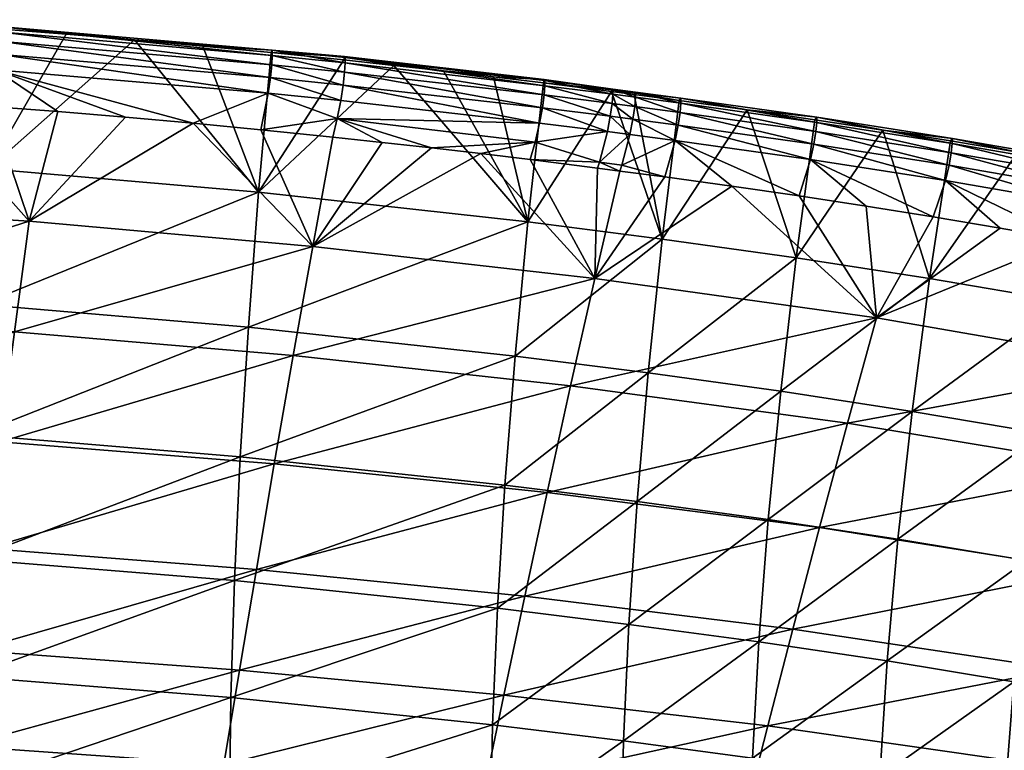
# Model space of a CAD drawing. Header units: millimetres. Extents: x -296 to 288, y -231 to 354.
# Tile 291 of 345: x 36 to 83, y 319 to 353. Entities that reach past the tile are written whole.
import ezdxf

# ---------------------------------------------------------------- set-up
doc = ezdxf.new("R2010")
doc.units = ezdxf.units.MM
doc.header["$MEASUREMENT"] = 0
doc.layers.add('Výchozí', color=7, linetype='Continuous', true_color=0x000000)

msp = doc.modelspace()

# ---------------------------------------------------------------- meshes
at = {"layer": 'Výchozí'}
mesh = msp.add_polyface(dxfattribs=at)
corners = [(47.268, 338.778, 253.722), (47.754, 345.189, 278.356), (60.542, 343.779, 278.386), (46.887, 332.616, 227.621), (59.932, 337.4, 253.789), (46.611, 326.737, 200.287), (59.449, 331.271, 227.725), (34.576, 339.847, 253.671), (34.936, 346.285, 278.332), (34.298, 333.659, 227.54), (34.099, 327.757, 200.177), (21.857, 340.61, 253.633), (22.094, 347.068, 278.315), (21.676, 334.402, 227.483), (21.55, 328.482, 200.1), (21.479, 322.887, 171.718), (51.797, 351.463, 301.284), (54.17, 351.207, 301.283), (48.345, 351.816, 301.285), (48.345, 351.816, 301.285), (41.865, 352.417, 301.287), (45.106, 352.127, 301.286), (45.106, 352.127, 301.286), (51.797, 351.463, 301.284), (35.378, 352.937, 301.289), (38.622, 352.687, 301.288), (32.132, 353.167, 301.29), (35.378, 352.937, 301.289), (28.886, 353.377, 301.291), (32.132, 353.167, 301.29), (41.865, 352.417, 301.287), (28.886, 353.377, 301.291), (35.489, 333.332, 305.334), (22.461, 334.089, 305.38), (22.033, 328.969, 303.963), (34.846, 328.258, 303.906), (48.501, 332.272, 305.27), (47.648, 327.263, 303.827), (61.46, 330.912, 305.188), (36.164, 338.551, 306.086), (22.911, 339.356, 306.117), (49.396, 337.424, 306.044), (62.574, 335.979, 305.99), (36.863, 343.801, 306.23), (23.377, 344.653, 306.242), (50.324, 342.607, 306.213), (63.729, 341.077, 306.191), (31.793, 349.486, 306.267), (28.575, 349.694, 306.268), (25.357, 349.882, 306.268), (35.009, 349.259, 306.266), (55.971, 347.287, 306.26), (53.625, 347.551, 306.261), (51.277, 347.803, 306.261), (38.225, 349.012, 306.265), (41.438, 348.745, 306.264), (44.65, 348.458, 306.263), (47.858, 348.152, 306.262), (47.858, 348.152, 306.262)]
mesh.append_faces([[corners[k] for k in face] for face in [(0, 1, 2, 2), (3, 0, 4, 4), (5, 3, 6, 6), (7, 8, 1, 1), (7, 1, 0, 0), (9, 7, 0, 0), (9, 0, 3, 3), (10, 9, 3, 3), (10, 3, 5, 5), (11, 12, 8, 8), (11, 8, 7, 7), (13, 11, 7, 7), (13, 7, 9, 9), (14, 13, 9, 9), (14, 9, 10, 10), (15, 14, 10, 10), (16, 17, 1, 1), (18, 19, 1, 1), (20, 21, 1, 1), (22, 18, 1, 1), (19, 23, 1, 1), (24, 25, 8, 8), (26, 27, 8, 8), (28, 29, 8, 8), (25, 30, 8, 8), (17, 2, 1, 1), (8, 30, 1, 1), (12, 31, 8, 8), (32, 33, 34, 34), (32, 34, 35, 35), (36, 32, 35, 35), (36, 35, 37, 37), (38, 36, 37, 37), (39, 40, 33, 33), (39, 33, 32, 32), (41, 39, 32, 32), (41, 32, 36, 36), (42, 41, 36, 36), (43, 44, 40, 40), (43, 40, 39, 39), (45, 43, 39, 39), (45, 39, 41, 41), (46, 45, 41, 41), (47, 44, 43, 43), (48, 44, 47, 47), (44, 48, 49, 49), (43, 50, 47, 47), (51, 52, 45, 45), (52, 53, 45, 45), (54, 43, 55, 55), (43, 56, 55, 55), (57, 45, 58, 58), (56, 43, 45, 45), (53, 58, 45, 45), (56, 45, 57, 57), (43, 54, 50, 50)]])
mesh = msp.add_polyface(dxfattribs=at)
corners = [(48.407, 351.677, 304.03), (48.407, 351.928, 303.169), (35.424, 353.048, 303.148), (35.423, 352.796, 304.007), (48.378, 351.234, 304.798), (35.401, 352.35, 304.779), (48.314, 350.625, 305.43), (35.353, 351.737, 305.418), (48.211, 349.888, 305.895), (35.275, 350.997, 305.889), (48.407, 351.677, 304.03), (48.407, 351.928, 303.169), (48.378, 351.234, 304.798), (48.315, 350.625, 305.43), (48.211, 349.888, 305.895), (51.832, 350.882, 304.803), (51.764, 350.274, 305.434), (51.653, 349.539, 305.896), (38.622, 352.687, 301.288), (35.378, 352.937, 301.289), (45.106, 352.127, 301.286), (41.865, 352.417, 301.287), (48.345, 351.816, 301.285), (32.132, 353.167, 301.29), (51.839, 351.624, 302.227), (51.839, 351.624, 302.227), (48.345, 351.816, 301.285), (41.438, 348.745, 306.264), (44.65, 348.458, 306.263), (51.489, 348.686, 306.181), (47.858, 348.152, 306.262), (31.793, 349.486, 306.267), (35.009, 349.259, 306.266), (38.225, 349.012, 306.265), (47.858, 348.152, 306.262), (44.65, 348.458, 306.263), (41.438, 348.745, 306.264)]
mesh.append_faces([[corners[k] for k in face] for face in [(0, 1, 2, 2), (0, 2, 3, 3), (4, 0, 3, 3), (4, 3, 5, 5), (6, 4, 5, 5), (6, 5, 7, 7), (8, 6, 7, 7), (8, 7, 9, 9), (10, 11, 1, 1), (10, 1, 0, 0), (12, 10, 0, 0), (12, 0, 4, 4), (13, 12, 4, 4), (13, 4, 6, 6), (14, 13, 6, 6), (14, 6, 8, 8), (15, 10, 12, 12), (16, 12, 13, 13), (17, 13, 14, 14), (2, 18, 19, 19), (1, 20, 21, 21), (1, 22, 20, 20), (2, 21, 18, 18), (2, 19, 23, 23), (1, 24, 22, 22), (25, 1, 11, 11), (2, 1, 21, 21), (22, 24, 26, 26), (9, 27, 28, 28), (9, 28, 8, 8), (8, 29, 14, 14), (30, 29, 8, 8), (9, 31, 32, 32), (9, 32, 33, 33), (29, 30, 34, 34), (30, 8, 35, 35), (36, 9, 33, 33)]])
mesh = msp.add_polyface(dxfattribs=at)
corners = [(51.863, 351.324, 304.036), (51.864, 351.575, 303.175), (48.407, 351.928, 303.169), (48.407, 351.677, 304.03), (51.832, 350.882, 304.803), (51.764, 350.274, 305.434), (48.378, 351.234, 304.798), (51.653, 349.539, 305.896), (48.315, 350.625, 305.43), (61.352, 350.24, 304.052), (61.354, 350.489, 303.19), (61.314, 349.8, 304.816), (61.233, 349.195, 305.442), (61.102, 348.463, 305.9), (64.542, 349.394, 304.82), (64.457, 348.79, 305.444), (64.319, 348.058, 305.901), (51.839, 351.624, 302.227), (54.17, 351.207, 301.283), (51.797, 351.463, 301.284), (61.324, 350.533, 302.177), (48.345, 351.816, 301.285), (56.541, 350.94, 301.283), (58.911, 350.663, 301.282), (56.541, 350.94, 301.283), (61.279, 350.375, 301.281), (64.524, 350.04, 301.582), (51.489, 348.686, 306.181), (48.211, 349.888, 305.895), (60.894, 347.558, 306.19), (47.858, 348.152, 306.262), (51.277, 347.803, 306.261), (53.625, 347.551, 306.261), (55.971, 347.287, 306.26), (58.315, 347.014, 306.259), (60.658, 346.73, 306.258)]
mesh.append_faces([[corners[k] for k in face] for face in [(0, 1, 2, 2), (0, 2, 3, 3), (4, 0, 3, 3), (5, 4, 6, 6), (7, 5, 8, 8), (9, 10, 1, 1), (9, 1, 0, 0), (11, 9, 0, 0), (11, 0, 4, 4), (12, 11, 4, 4), (12, 4, 5, 5), (13, 12, 5, 5), (13, 5, 7, 7), (14, 9, 11, 11), (15, 11, 12, 12), (16, 12, 13, 13), (17, 18, 19, 19), (1, 10, 20, 20), (1, 20, 17, 17), (21, 17, 19, 19), (17, 2, 1, 1), (22, 18, 17, 17), (20, 23, 24, 24), (20, 25, 23, 23), (26, 25, 20, 20), (24, 17, 20, 20), (27, 7, 28, 28), (27, 29, 13, 13), (27, 13, 7, 7), (27, 30, 31, 31), (31, 32, 27, 27), (27, 33, 29, 29), (16, 13, 29, 29), (32, 33, 27, 27), (29, 33, 34, 34), (34, 35, 29, 29)]])
mesh = msp.add_polyface(dxfattribs=at)
corners = [(71.953, 329.636, 227.854), (72.548, 335.726, 253.87), (78.793, 334.771, 253.915), (71.508, 323.821, 200.61), (78.119, 328.707, 227.925), (66.257, 336.6, 253.828), (66.926, 342.959, 278.404), (73.289, 342.065, 278.422), (65.725, 330.488, 227.787), (65.332, 324.654, 200.517), (65.079, 319.124, 172.255), (59.932, 337.4, 253.789), (60.542, 343.779, 278.386), (59.449, 331.271, 227.725), (59.095, 325.421, 200.432), (58.869, 319.88, 172.144), (47.268, 338.778, 253.722), (46.887, 332.616, 227.621), (46.611, 326.737, 200.287), (74.176, 348.625, 301.275), (74.176, 348.625, 301.275), (77.392, 348.134, 301.273), (70.956, 349.093, 301.277), (67.733, 349.54, 301.278), (70.956, 349.093, 301.277), (67.732, 349.54, 301.278), (64.507, 349.967, 301.279), (65.583, 349.826, 301.279), (58.911, 350.663, 301.282), (61.279, 350.375, 301.281), (61.279, 350.375, 301.281), (64.507, 349.967, 301.279), (65.583, 349.826, 301.279), (54.17, 351.207, 301.283), (56.541, 350.94, 301.283), (58.911, 350.663, 301.282), (79.623, 341.083, 278.443), (60.398, 325.987, 303.726), (46.849, 322.486, 301.745), (59.405, 321.289, 301.633), (73.119, 324.429, 303.602), (61.46, 330.912, 305.188), (47.648, 327.263, 303.827), (74.388, 329.252, 305.088), (62.574, 335.979, 305.99), (48.501, 332.272, 305.27), (75.72, 334.213, 305.923), (63.729, 341.077, 306.191), (49.396, 337.424, 306.044), (77.101, 339.208, 306.164), (70.234, 345.465, 306.254), (64.916, 346.189, 306.256), (63.852, 346.327, 306.256), (50.324, 342.607, 306.213), (58.315, 347.014, 306.259), (67.044, 345.905, 306.255), (67.044, 345.905, 306.255), (64.916, 346.189, 306.256), (73.423, 345.003, 306.252), (73.423, 345.003, 306.252), (67.044, 345.905, 306.255), (55.971, 347.287, 306.26), (60.658, 346.73, 306.258)]
mesh.append_faces([[corners[k] for k in face] for face in [(0, 1, 2, 2), (3, 0, 4, 4), (5, 6, 7, 7), (5, 7, 1, 1), (8, 5, 1, 1), (8, 1, 0, 0), (9, 8, 0, 0), (9, 0, 3, 3), (10, 9, 3, 3), (11, 12, 6, 6), (11, 6, 5, 5), (13, 11, 5, 5), (13, 5, 8, 8), (14, 13, 8, 8), (14, 8, 9, 9), (15, 14, 9, 9), (16, 12, 11, 11), (17, 11, 13, 13), (18, 13, 14, 14), (19, 20, 7, 7), (20, 21, 7, 7), (19, 7, 22, 22), (23, 24, 6, 6), (25, 23, 6, 6), (26, 27, 6, 6), (28, 29, 12, 12), (30, 31, 12, 12), (32, 25, 6, 6), (33, 34, 12, 12), (34, 35, 12, 12), (21, 36, 7, 7), (31, 6, 12, 12), (6, 24, 7, 7), (37, 38, 39, 39), (40, 37, 39, 39), (41, 42, 37, 37), (43, 41, 37, 37), (43, 37, 40, 40), (44, 45, 41, 41), (46, 44, 41, 41), (46, 41, 43, 43), (47, 48, 44, 44), (49, 47, 44, 44), (49, 44, 46, 46), (47, 49, 50, 50), (51, 52, 47, 47), (53, 47, 54, 54), (47, 50, 55, 55), (47, 56, 57, 57), (49, 58, 59, 59), (49, 59, 50, 50), (47, 55, 60, 60), (61, 53, 54, 54), (47, 52, 62, 62), (54, 47, 62, 62)]])
mesh = msp.add_polyface(dxfattribs=at)
corners = [(64.582, 349.833, 304.057), (64.585, 350.082, 303.195), (61.354, 350.489, 303.19), (61.352, 350.24, 304.052), (64.542, 349.394, 304.82), (64.457, 348.79, 305.444), (61.314, 349.8, 304.816), (64.319, 348.058, 305.901), (61.233, 349.195, 305.442), (65.659, 349.693, 304.059), (65.661, 349.941, 303.197), (65.618, 349.254, 304.821), (65.531, 348.651, 305.445), (65.39, 347.92, 305.901), (67.81, 349.407, 304.062), (67.768, 348.969, 304.824), (67.678, 348.366, 305.447), (67.533, 347.636, 305.902), (64.524, 350.04, 301.582), (64.507, 349.967, 301.279), (61.279, 350.375, 301.281), (65.6, 349.899, 301.583), (67.732, 349.54, 301.278), (65.583, 349.826, 301.279), (61.324, 350.533, 302.177), (63.941, 346.608, 306.253), (60.894, 347.558, 306.19), (65.007, 346.469, 306.253), (60.658, 346.73, 306.258), (63.852, 346.327, 306.256), (64.916, 346.189, 306.256), (67.044, 345.905, 306.255), (67.533, 347.636, 305.902), (67.044, 345.905, 306.255)]
mesh.append_faces([[corners[k] for k in face] for face in [(0, 1, 2, 2), (0, 2, 3, 3), (4, 0, 3, 3), (5, 4, 6, 6), (7, 5, 8, 8), (9, 10, 1, 1), (9, 1, 0, 0), (11, 9, 0, 0), (11, 0, 4, 4), (12, 11, 4, 4), (12, 4, 5, 5), (13, 12, 5, 5), (13, 5, 7, 7), (14, 10, 9, 9), (15, 9, 11, 11), (16, 11, 12, 12), (17, 16, 12, 12), (17, 12, 13, 13), (18, 19, 20, 20), (21, 22, 23, 23), (18, 23, 19, 19), (1, 24, 2, 2), (1, 10, 21, 21), (1, 21, 18, 18), (21, 23, 18, 18), (24, 1, 18, 18), (25, 7, 26, 26), (13, 7, 25, 25), (13, 25, 27, 27), (26, 28, 25, 25), (25, 29, 30, 30), (25, 30, 27, 27), (27, 17, 13, 13), (31, 32, 27, 27), (25, 28, 29, 29), (27, 30, 33, 33), (27, 33, 31, 31)]])
mesh = msp.add_polyface(dxfattribs=at)
corners = [(67.81, 349.407, 304.062), (67.813, 349.655, 303.2), (65.661, 349.941, 303.197), (67.768, 348.969, 304.824), (65.659, 349.693, 304.059), (67.678, 348.366, 305.447), (65.618, 349.254, 304.821), (67.81, 349.407, 304.062), (67.813, 349.655, 303.2), (67.768, 348.969, 304.824), (67.679, 348.366, 305.447), (67.533, 347.636, 305.902), (67.533, 347.636, 305.902), (74.26, 348.495, 304.073), (74.264, 348.742, 303.21), (74.214, 348.059, 304.832), (74.116, 347.459, 305.452), (73.957, 346.731, 305.904), (74.116, 347.459, 305.452), (74.214, 348.059, 304.832), (73.957, 346.731, 305.904), (70.956, 349.093, 301.277), (67.733, 349.54, 301.278), (74.176, 348.625, 301.275), (65.6, 349.899, 301.583), (67.733, 349.54, 301.278), (67.732, 349.54, 301.278), (65.6, 349.899, 301.583), (65.007, 346.469, 306.253), (70.234, 345.465, 306.254), (73.423, 345.003, 306.252), (73.423, 345.003, 306.252), (73.423, 345.003, 306.252), (67.044, 345.905, 306.255)]
mesh.append_faces([[corners[k] for k in face] for face in [(0, 1, 2, 2), (3, 0, 4, 4), (5, 3, 6, 6), (7, 8, 1, 1), (7, 1, 0, 0), (9, 7, 0, 0), (9, 0, 3, 3), (10, 9, 3, 3), (10, 3, 5, 5), (11, 10, 5, 5), (11, 5, 12, 12), (13, 14, 8, 8), (13, 8, 7, 7), (15, 13, 7, 7), (15, 7, 9, 9), (16, 15, 9, 9), (16, 9, 10, 10), (17, 16, 10, 10), (17, 10, 11, 11), (18, 19, 15, 15), (18, 15, 16, 16), (20, 18, 16, 16), (20, 16, 17, 17), (8, 21, 22, 22), (14, 23, 21, 21), (24, 25, 26, 26), (27, 2, 1, 1), (22, 27, 8, 8), (14, 21, 8, 8), (8, 27, 1, 1), (28, 11, 12, 12), (11, 29, 30, 30), (11, 30, 17, 17), (17, 31, 32, 32), (17, 32, 20, 20), (29, 11, 33, 33)]])
mesh = msp.add_polyface(dxfattribs=at)
corners = [(74.26, 348.495, 304.073), (74.264, 348.742, 303.21), (74.264, 348.742, 303.21), (74.26, 348.495, 304.073), (74.214, 348.059, 304.832), (74.214, 348.059, 304.832), (74.26, 348.495, 304.073), (74.214, 348.059, 304.832), (80.698, 347.492, 304.083), (80.701, 347.738, 303.219), (74.264, 348.742, 303.21), (74.26, 348.495, 304.073), (80.648, 347.058, 304.84), (80.542, 346.461, 305.457), (74.116, 347.459, 305.452), (80.371, 345.735, 305.905), (73.957, 346.731, 305.904), (87.119, 346.384, 304.092), (87.121, 346.629, 303.228), (87.066, 345.953, 304.847), (86.952, 345.358, 305.461), (86.768, 344.635, 305.906), (86.769, 344.635, 305.906), (77.392, 348.134, 301.273), (74.176, 348.625, 301.275), (83.813, 347.077, 301.27), (80.605, 347.618, 301.272), (87.017, 346.507, 301.268), (74.176, 348.625, 301.275), (74.176, 348.625, 301.275), (82.973, 343.475, 306.247), (86.147, 342.913, 306.245), (86.147, 342.913, 306.245), (76.609, 344.518, 306.251), (79.793, 344.009, 306.249), (73.423, 345.003, 306.252), (79.793, 344.009, 306.249)]
mesh.append_faces([[corners[k] for k in face] for face in [(0, 1, 2, 2), (0, 2, 3, 3), (4, 0, 3, 3), (5, 6, 7, 7), (8, 9, 10, 10), (8, 10, 11, 11), (12, 8, 11, 11), (12, 11, 5, 5), (13, 12, 5, 5), (13, 5, 14, 14), (15, 13, 14, 14), (15, 14, 16, 16), (17, 18, 9, 9), (17, 9, 8, 8), (19, 17, 8, 8), (19, 8, 12, 12), (20, 19, 12, 12), (20, 12, 13, 13), (21, 20, 13, 13), (21, 13, 15, 15), (22, 20, 21, 21), (10, 23, 24, 24), (9, 25, 26, 26), (18, 27, 25, 25), (9, 26, 23, 23), (28, 2, 1, 1), (29, 10, 24, 24), (18, 25, 9, 9), (10, 9, 23, 23), (15, 30, 31, 31), (15, 31, 21, 21), (21, 31, 32, 32), (21, 32, 22, 22), (16, 33, 34, 34), (16, 34, 15, 15), (16, 35, 33, 33), (30, 15, 36, 36)]])
mesh = msp.add_polyface(dxfattribs=at)
corners = [(95.528, 319.613, 201.071), (96.306, 325.316, 228.185), (102.282, 323.952, 228.286), (91.155, 332.56, 254.018), (92.199, 338.805, 278.489), (98.437, 337.484, 278.516), (97.279, 331.278, 254.078), (90.282, 326.562, 228.089), (89.591, 320.828, 200.938), (84.992, 333.721, 253.964), (85.926, 340.001, 278.464), (84.219, 327.688, 228.003), (83.615, 321.925, 200.818), (78.793, 334.771, 253.915), (79.623, 341.083, 278.443), (78.119, 328.707, 227.925), (77.604, 322.915, 200.71), (72.548, 335.726, 253.87), (73.289, 342.065, 278.422), (71.953, 329.636, 227.854), (71.508, 323.821, 200.61), (99.771, 343.918, 301.26), (102.941, 343.189, 301.257), (93.407, 345.278, 301.264), (96.593, 344.615, 301.262), (90.215, 345.908, 301.266), (93.407, 345.278, 301.264), (87.017, 346.507, 301.268), (90.215, 345.908, 301.266), (96.593, 344.615, 301.262), (99.771, 343.918, 301.26), (87.017, 346.507, 301.268), (87.017, 346.507, 301.268), (83.813, 347.077, 301.27), (87.017, 346.507, 301.268), (77.392, 348.134, 301.273), (80.605, 347.618, 301.272), (80.605, 347.618, 301.272), (83.813, 347.077, 301.27), (87.266, 327.217, 304.969), (74.388, 329.252, 305.088), (73.119, 324.429, 303.602), (85.797, 322.523, 303.455), (100.032, 324.731, 304.83), (88.809, 332.045, 305.844), (75.72, 334.213, 305.923), (101.775, 329.388, 305.751), (90.409, 336.908, 306.132), (77.101, 339.208, 306.164), (103.584, 334.081, 306.094), (82.973, 343.475, 306.247), (79.793, 344.009, 306.249), (76.609, 344.518, 306.251), (86.147, 342.913, 306.245), (82.973, 343.475, 306.247), (73.423, 345.003, 306.252), (98.766, 340.361, 306.238), (89.315, 342.322, 306.243), (86.147, 342.913, 306.245), (92.474, 341.7, 306.241), (95.624, 341.047, 306.239), (86.147, 342.913, 306.245)]
mesh.append_faces([[corners[k] for k in face] for face in [(0, 1, 2, 2), (3, 4, 5, 5), (3, 5, 6, 6), (7, 3, 6, 6), (7, 6, 1, 1), (8, 7, 1, 1), (9, 10, 4, 4), (9, 4, 3, 3), (11, 9, 3, 3), (11, 3, 7, 7), (12, 11, 7, 7), (12, 7, 8, 8), (13, 14, 10, 10), (13, 10, 9, 9), (15, 13, 9, 9), (15, 9, 11, 11), (16, 15, 11, 11), (16, 11, 12, 12), (17, 18, 14, 14), (17, 14, 13, 13), (19, 13, 15, 15), (20, 15, 16, 16), (21, 22, 5, 5), (23, 24, 4, 4), (25, 26, 4, 4), (27, 28, 10, 10), (5, 29, 30, 30), (31, 32, 10, 10), (33, 34, 10, 10), (35, 36, 14, 14), (37, 38, 14, 14), (24, 5, 4, 4), (38, 10, 14, 14), (10, 28, 4, 4), (39, 40, 41, 41), (39, 41, 42, 42), (43, 39, 42, 42), (44, 45, 40, 40), (44, 40, 39, 39), (46, 44, 39, 39), (46, 39, 43, 43), (47, 48, 45, 45), (47, 45, 44, 44), (49, 47, 44, 44), (49, 44, 46, 46), (50, 51, 48, 48), (48, 51, 52, 52), (53, 54, 48, 48), (55, 48, 52, 52), (47, 49, 56, 56), (57, 58, 47, 47), (47, 59, 57, 57), (47, 56, 60, 60), (59, 47, 60, 60), (47, 58, 61, 61), (61, 48, 47, 47)]])
mesh = msp.add_polyface(dxfattribs=at)
corners = [(46.439, 321.174, 171.958), (46.611, 326.737, 200.287), (59.095, 325.421, 200.432), (46.373, 315.96, 142.868), (58.869, 319.88, 172.144), (46.412, 311.129, 113.256), (58.774, 314.678, 143.099), (46.556, 306.714, 83.355), (58.809, 309.845, 113.532), (46.805, 302.748, 53.403), (58.975, 305.411, 83.68), (33.981, 322.175, 171.817), (34.099, 327.757, 200.177), (33.942, 316.951, 142.695), (33.982, 312.121, 113.048), (34.1, 307.719, 83.111), (34.296, 303.782, 53.121), (21.479, 322.887, 171.718), (21.461, 317.654, 142.575), (21.495, 312.823, 112.904), (21.582, 308.43, 82.943), (21.719, 304.513, 52.926), (32.348, 307.812, 287.857), (20.155, 305.7, 283.273), (32.027, 305.19, 283.244), (44.339, 307.07, 287.797), (43.915, 304.475, 283.202), (56.287, 306.118, 287.719), (55.761, 303.558, 283.149), (32.735, 311.002, 292.088), (20.369, 308.341, 287.9), (44.85, 310.224, 292.013), (56.92, 309.225, 291.917), (33.183, 314.718, 295.876), (20.626, 311.557, 292.141), (45.443, 313.894, 295.792), (57.657, 312.838, 295.683), (33.687, 318.871, 299.135), (20.925, 315.305, 295.937), (46.111, 317.995, 299.046), (58.487, 316.873, 298.932), (34.244, 323.419, 301.832), (21.261, 319.495, 299.199), (46.849, 322.486, 301.745), (59.405, 321.289, 301.633), (34.846, 328.258, 303.906), (21.632, 324.085, 301.894), (47.648, 327.263, 303.827), (60.398, 325.987, 303.726), (29.576, 303.291, 278.335), (35.105, 303.006, 278.327), (35.105, 303.006, 278.327)]
mesh.append_faces([[corners[k] for k in face] for face in [(0, 1, 2, 2), (3, 0, 4, 4), (5, 3, 6, 6), (7, 5, 8, 8), (9, 7, 10, 10), (11, 12, 1, 1), (11, 1, 0, 0), (13, 11, 0, 0), (13, 0, 3, 3), (14, 13, 3, 3), (14, 3, 5, 5), (15, 14, 5, 5), (15, 5, 7, 7), (16, 15, 7, 7), (16, 7, 9, 9), (17, 12, 11, 11), (18, 17, 11, 11), (18, 11, 13, 13), (19, 18, 13, 13), (19, 13, 14, 14), (20, 19, 14, 14), (20, 14, 15, 15), (21, 20, 15, 15), (21, 15, 16, 16), (22, 23, 24, 24), (25, 22, 24, 24), (25, 24, 26, 26), (27, 25, 26, 26), (27, 26, 28, 28), (29, 30, 22, 22), (31, 29, 22, 22), (31, 22, 25, 25), (32, 31, 25, 25), (32, 25, 27, 27), (33, 34, 29, 29), (35, 33, 29, 29), (35, 29, 31, 31), (36, 35, 31, 31), (36, 31, 32, 32), (37, 38, 33, 33), (39, 37, 33, 33), (39, 33, 35, 35), (40, 39, 35, 35), (40, 35, 36, 36), (41, 42, 37, 37), (43, 41, 37, 37), (43, 37, 39, 39), (44, 43, 39, 39), (44, 39, 40, 40), (45, 46, 41, 41), (47, 45, 41, 41), (47, 41, 43, 43), (48, 47, 43, 43), (49, 50, 24, 24), (24, 51, 26, 26)]])
mesh = msp.add_polyface(dxfattribs=at)
corners = [(71.215, 318.305, 172.375), (71.508, 323.821, 200.61), (77.604, 322.915, 200.71), (77.252, 317.418, 172.505), (71.075, 313.117, 143.385), (77.067, 312.24, 143.547), (71.091, 308.281, 113.877), (77.054, 307.405, 114.072), (71.265, 303.824, 84.087), (77.216, 302.937, 84.316), (71.599, 299.772, 54.25), (65.079, 319.124, 172.255), (64.967, 313.928, 143.236), (64.998, 309.093, 113.697), (65.172, 304.647, 83.875), (65.491, 300.62, 54.004), (58.869, 319.88, 172.144), (65.332, 324.654, 200.517), (58.774, 314.678, 143.099), (58.809, 309.845, 113.532), (58.975, 305.411, 83.68), (59.273, 301.406, 53.78), (46.439, 321.174, 171.958), (59.095, 325.421, 200.432), (46.373, 315.96, 142.868), (46.412, 311.129, 113.256), (46.556, 306.714, 83.355), (46.805, 302.748, 53.403), (68.21, 304.957, 287.625), (56.287, 306.118, 287.719), (55.761, 303.558, 283.149), (67.585, 302.439, 283.084), (80.124, 303.563, 287.513), (79.405, 301.105, 283.006), (68.966, 308.007, 291.8), (56.92, 309.225, 291.917), (80.995, 306.538, 291.66), (69.844, 311.549, 295.55), (57.657, 312.838, 295.683), (82.009, 309.988, 295.391), (70.836, 315.503, 298.792), (58.487, 316.873, 298.932), (83.154, 313.837, 298.626), (71.932, 319.828, 301.496), (59.405, 321.289, 301.633), (84.422, 318.046, 301.333), (73.119, 324.429, 303.602), (85.797, 322.523, 303.455), (55.349, 301.59, 278.287), (62.45, 300.953, 278.268), (62.45, 300.953, 278.268), (69.541, 300.244, 278.248), (69.541, 300.244, 278.248), (73.718, 299.792, 278.236)]
mesh.append_faces([[corners[k] for k in face] for face in [(0, 1, 2, 2), (0, 2, 3, 3), (4, 0, 3, 3), (4, 3, 5, 5), (6, 4, 5, 5), (6, 5, 7, 7), (8, 6, 7, 7), (8, 7, 9, 9), (10, 8, 9, 9), (11, 1, 0, 0), (12, 11, 0, 0), (12, 0, 4, 4), (13, 12, 4, 4), (13, 4, 6, 6), (14, 13, 6, 6), (14, 6, 8, 8), (15, 14, 8, 8), (15, 8, 10, 10), (16, 17, 11, 11), (18, 16, 11, 11), (18, 11, 12, 12), (19, 18, 12, 12), (19, 12, 13, 13), (20, 19, 13, 13), (20, 13, 14, 14), (21, 20, 14, 14), (21, 14, 15, 15), (22, 23, 16, 16), (24, 16, 18, 18), (25, 18, 19, 19), (26, 19, 20, 20), (27, 20, 21, 21), (28, 29, 30, 30), (28, 30, 31, 31), (32, 28, 31, 31), (32, 31, 33, 33), (34, 35, 29, 29), (34, 29, 28, 28), (36, 34, 28, 28), (37, 38, 35, 35), (37, 35, 34, 34), (39, 37, 34, 34), (40, 41, 38, 38), (40, 38, 37, 37), (42, 40, 37, 37), (43, 44, 41, 41), (43, 41, 40, 40), (45, 43, 40, 40), (46, 44, 43, 43), (47, 46, 43, 43), (48, 49, 30, 30), (31, 50, 51, 51), (52, 53, 31, 31), (50, 31, 30, 30), (53, 33, 31, 31)]])
mesh = msp.add_polyface(dxfattribs=at)
corners = [(94.955, 314.185, 172.974), (95.528, 319.613, 201.071), (101.416, 318.283, 201.213), (100.772, 312.881, 173.159), (94.597, 309.047, 144.13), (100.361, 307.756, 144.362), (94.463, 304.214, 114.776), (100.193, 302.922, 115.057), (94.564, 299.702, 85.149), (89.591, 320.828, 200.938), (96.306, 325.316, 228.185), (89.088, 315.377, 172.801), (88.784, 310.226, 143.915), (88.685, 305.395, 114.516), (88.801, 300.901, 84.841), (83.186, 316.451, 172.644), (83.615, 321.925, 200.818), (82.939, 311.287, 143.72), (82.881, 306.455, 114.281), (83.018, 301.975, 84.564), (77.252, 317.418, 172.505), (77.604, 322.915, 200.71), (77.067, 312.24, 143.547), (77.054, 307.405, 114.072), (77.216, 302.937, 84.316), (77.558, 298.858, 54.517), (91.987, 301.924, 287.38), (80.124, 303.563, 287.513), (79.405, 301.105, 283.006), (91.185, 299.552, 282.914), (80.995, 306.538, 291.66), (68.21, 304.957, 287.625), (92.962, 304.793, 291.497), (104.872, 302.659, 291.248), (82.009, 309.988, 295.391), (68.966, 308.007, 291.8), (94.102, 308.12, 295.207), (106.129, 305.839, 294.94), (83.154, 313.837, 298.626), (69.844, 311.549, 295.55), (95.391, 311.831, 298.433), (107.554, 309.386, 298.163), (84.422, 318.046, 301.333), (70.836, 315.503, 298.792), (96.821, 315.888, 301.144), (109.136, 313.265, 300.885), (85.797, 322.523, 303.455), (71.932, 319.828, 301.496), (98.372, 320.204, 303.284), (100.032, 324.731, 304.83)]
mesh.append_faces([[corners[k] for k in face] for face in [(0, 1, 2, 2), (0, 2, 3, 3), (4, 0, 3, 3), (4, 3, 5, 5), (6, 4, 5, 5), (6, 5, 7, 7), (8, 6, 7, 7), (9, 10, 1, 1), (11, 9, 1, 1), (11, 1, 0, 0), (12, 11, 0, 0), (12, 0, 4, 4), (13, 12, 4, 4), (13, 4, 6, 6), (14, 13, 6, 6), (14, 6, 8, 8), (15, 16, 9, 9), (15, 9, 11, 11), (17, 15, 11, 11), (17, 11, 12, 12), (18, 17, 12, 12), (18, 12, 13, 13), (19, 18, 13, 13), (19, 13, 14, 14), (20, 21, 16, 16), (20, 16, 15, 15), (22, 20, 15, 15), (22, 15, 17, 17), (23, 22, 17, 17), (23, 17, 18, 18), (24, 23, 18, 18), (24, 18, 19, 19), (25, 24, 19, 19), (26, 27, 28, 28), (26, 28, 29, 29), (30, 31, 27, 27), (32, 30, 27, 27), (32, 27, 26, 26), (33, 32, 26, 26), (34, 35, 30, 30), (36, 34, 30, 30), (36, 30, 32, 32), (37, 36, 32, 32), (38, 39, 34, 34), (40, 38, 34, 34), (40, 34, 36, 36), (41, 40, 36, 36), (42, 43, 38, 38), (44, 42, 38, 38), (44, 38, 40, 40), (45, 44, 40, 40), (46, 47, 42, 42), (48, 46, 42, 42), (48, 42, 44, 44), (49, 46, 48, 48)]])

doc.saveas('drawing.dxf')
